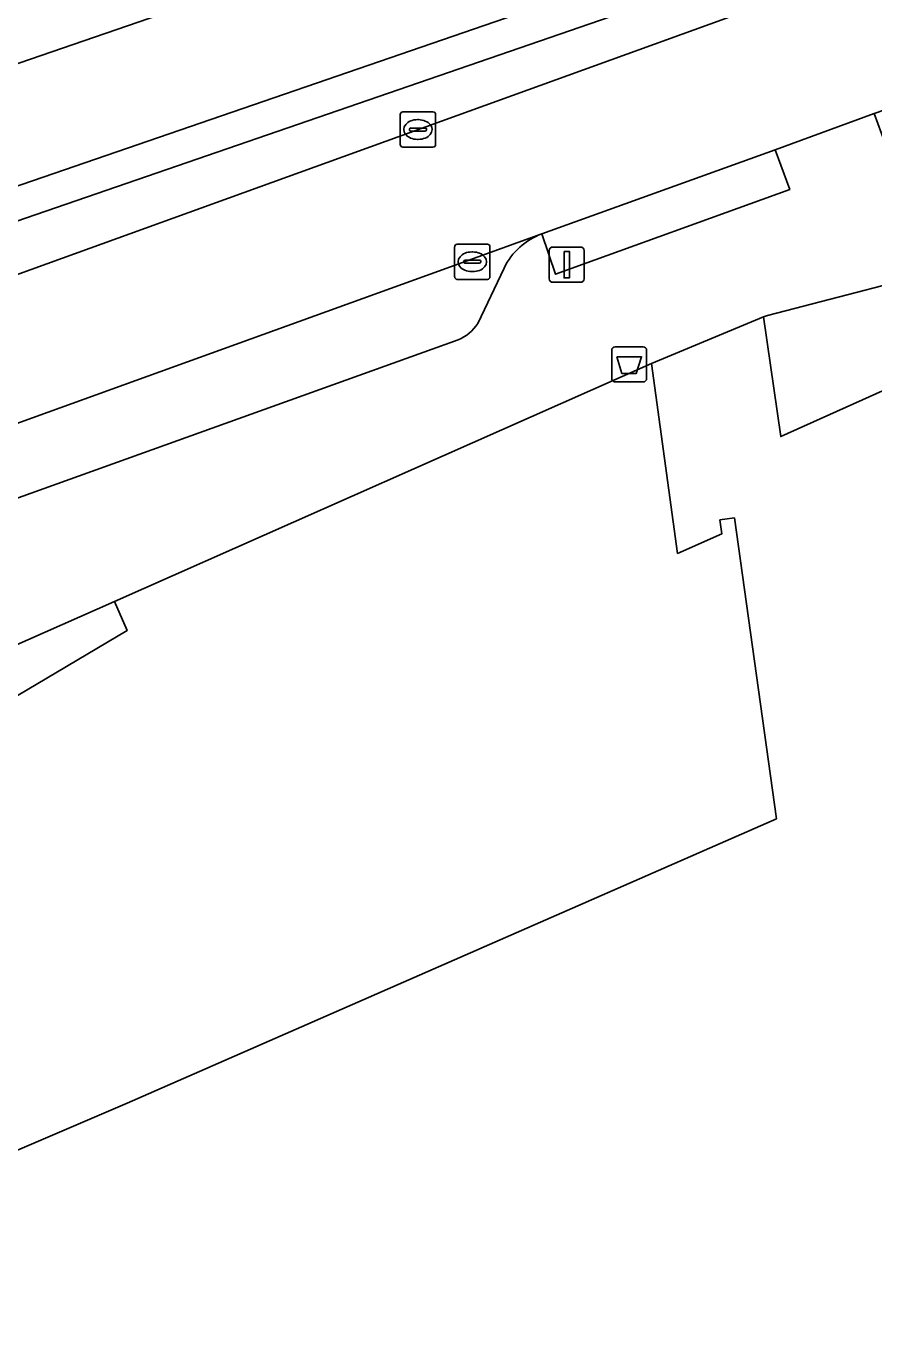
# Model space of a CAD drawing. Extents: x 160377 to 161131, y 383938 to 384853.
# Drawn here: x 160471.84 to 160495.86, y 384744.58 to 384781.95 of the extents above; entities that cross this region are included whole.
import ezdxf

# ---------------------------------------------------------------- set-up
doc = ezdxf.new("R2010")
doc.units = 0
for name, color, linetype in [('IMGEO_Afvalbak', 7, 'Continuous'), ('IMGEO_Berm_groen', 7, 'Continuous'), ('IMGEO_Berm_open', 7, 'Continuous'), ('IMGEO_Erf', 7, 'Continuous'), ('IMGEO_Groenvoorziening', 7, 'Continuous'), ('IMGEO_Kolk', 7, 'Continuous'), ('IMGEO_Lichtmast', 7, 'Continuous'), ('IMGEO_Pand', 7, 'Continuous'), ('IMGEO_Pand_overbouw', 7, 'Continuous'), ('IMGEO_Parkeervlak_open', 7, 'Continuous'), ('IMGEO_Rijbaan_lokaal_gesloten', 7, 'Continuous'), ('IMGEO_Rijbaan_regionaal_gesloten', 7, 'Continuous'), ('IMGEO_Voetpad_open', 7, 'Continuous')]:
    doc.layers.add(name, color=color, linetype=linetype)

msp = doc.modelspace()

# ---------------------------------------------------------------- linework, layer by layer
at = {"layer": 'IMGEO_Afvalbak'}
for p, q in [((160488.436, 384771.968), (160488.436, 384772.768)), ((160488.436, 384772.768), (160488.436, 384771.968)), ((160488.536, 384772.868), (160489.326, 384772.868)), ((160489.326, 384772.868), (160488.536, 384772.868)), ((160489.426, 384772.768), (160489.426, 384771.968)), ((160489.426, 384771.968), (160489.426, 384772.768)), ((160489.326, 384771.868), (160488.536, 384771.868)), ((160488.536, 384771.868), (160489.326, 384771.868))]:
    msp.add_line(p, q, dxfattribs=at)
msp.add_lwpolyline([(160488.579, 384772.582), (160489.283, 384772.582), (160489.134, 384772.112), (160488.728, 384772.112), (160488.579, 384772.582)], dxfattribs=at)
for centre, start, end in [((160488.536, 384772.768), 90, 180), ((160488.536, 384772.768), 90, 180), ((160489.326, 384772.768), 0, 90), ((160489.326, 384772.768), 360, 90), ((160488.536, 384771.968), 180, 270), ((160488.536, 384771.968), 180, 270), ((160489.326, 384771.968), 270, 0), ((160489.326, 384771.968), 270, 0)]:
    msp.add_arc(centre, 0.1, start, end, dxfattribs=at)
at = {"layer": 'IMGEO_Berm_groen'}
for points in [[(160453.622, 384768.421), (160494.018, 384783.035), (160499.676, 384785.009)], [(160495.523, 384784.69), (160439.839, 384765.507), (160440.136, 384764.646), (160447.891, 384766.557)]]:
    msp.add_lwpolyline(points, dxfattribs=at)
at = {"layer": 'IMGEO_Berm_open'}
for points in [[(160495.842, 384785.776), (160466.954, 384775.834), (160435.571, 384765.062), (160429.887, 384763.079)], [(160430.217, 384762.123), (160434.626, 384763.245), (160437.872, 384764.07), (160440.136, 384764.646), (160439.839, 384765.507), (160495.523, 384784.69)]]:
    msp.add_lwpolyline(points, dxfattribs=at)
at = {"layer": 'IMGEO_Erf'}
msp.add_lwpolyline([(160508.419, 384742.793), (160504.852, 384747.466), (160502.678, 384753.641), (160503.291, 384760.559), (160501.414, 384766.345), (160500.558, 384769.199), (160500.005, 384770.914), (160499.625, 384772.096), (160499.624, 384772.098), (160498.728, 384771.341), (160498.239, 384772.575), (160493.228, 384770.32), (160492.742, 384773.711), (160489.562, 384772.388), (160490.306, 384767.006), (160491.558, 384767.562), (160491.505, 384767.959), (160491.915, 384768.014), (160493.106, 384759.485), (160474.704, 384751.423), (160471.395, 384750)], dxfattribs=at)
at = {"layer": 'IMGEO_Groenvoorziening'}
msp.add_lwpolyline([(160498.239, 384772.575), (160498.728, 384771.341), (160499.624, 384772.098), (160498.609, 384775.248), (160492.852, 384773.757), (160492.742, 384773.711), (160493.228, 384770.32)], close=True, dxfattribs=at)
at = {"layer": 'IMGEO_Kolk'}
for p, q in [((160482.443, 384778.6), (160482.443, 384779.452)), ((160482.518, 384779.526), (160483.37, 384779.526)), ((160482.931, 384779.306), (160482.956, 384779.306)), ((160483.444, 384779.452), (160483.444, 384778.6)), ((160482.702, 384779.02), (160482.702, 384779.032)), ((160483.14, 384778.983), (160482.742, 384778.983)), ((160482.745, 384779.069), (160483.143, 384779.069)), ((160483.186, 384779.032), (160483.186, 384779.02)), ((160483.37, 384778.526), (160482.518, 384778.526)), ((160482.954, 384778.746), (160482.929, 384778.746)), ((160483.984, 384774.85), (160483.984, 384775.702)), ((160484.059, 384775.776), (160484.911, 384775.776)), ((160484.472, 384775.556), (160484.497, 384775.556)), ((160484.985, 384775.702), (160484.985, 384774.85)), ((160484.243, 384775.27), (160484.243, 384775.282)), ((160484.681, 384775.233), (160484.283, 384775.233)), ((160484.286, 384775.319), (160484.684, 384775.319)), ((160484.727, 384775.282), (160484.727, 384775.27)), ((160484.911, 384774.776), (160484.059, 384774.776)), ((160484.495, 384774.996), (160484.47, 384774.996))]:
    msp.add_line(p, q, dxfattribs=at)
for points in [[(160482.443, 384778.6), (160482.443, 384779.452)], [(160482.518, 384779.526), (160483.37, 384779.526)], [(160483.444, 384779.452), (160483.444, 384778.6)], [(160483.37, 384778.526), (160482.518, 384778.526)], [(160483.984, 384774.85), (160483.984, 384775.702)], [(160484.059, 384775.776), (160484.911, 384775.776)], [(160484.985, 384775.702), (160484.985, 384774.85)], [(160484.911, 384774.776), (160484.059, 384774.776)]]:
    msp.add_lwpolyline(points, dxfattribs=at)
for centre, radius, start, end in [((160482.52, 384779.45), 0.0765, 91.552, 178.448), ((160482.52, 384779.45), 0.0765, 91.552, 178.448), ((160483.368, 384779.45), 0.0765, 1.552, 88.448), ((160483.368, 384779.45), 0.0765, 1.552, 88.448), ((160482.742, 384779.029), 0.0403, 85.8775, 175.7526), ((160482.739, 384779.019), 0.0366, 178.938, 274.7102), ((160483.143, 384779.026), 0.043, 264.8664, 352.4533), ((160483.147, 384779.031), 0.0386, 1.7309, 96.639), ((160482.52, 384778.602), 0.0765, 181.552, 268.448), ((160482.52, 384778.602), 0.0765, 181.552, 268.448), ((160483.368, 384778.602), 0.0765, 271.552, 358.448), ((160483.368, 384778.602), 0.0765, 271.552, 358.448), ((160484.061, 384775.7), 0.0765, 91.552, 178.448), ((160484.061, 384775.7), 0.0765, 91.552, 178.448), ((160484.909, 384775.7), 0.0765, 1.552, 88.448), ((160484.909, 384775.7), 0.0765, 1.552, 88.448), ((160484.283, 384775.279), 0.0403, 85.8775, 175.7526), ((160484.28, 384775.269), 0.0366, 178.938, 274.7102), ((160484.684, 384775.276), 0.043, 264.8664, 352.4533), ((160484.688, 384775.281), 0.0386, 1.7309, 96.639), ((160484.061, 384774.852), 0.0765, 181.552, 268.448), ((160484.061, 384774.852), 0.0765, 181.552, 268.448), ((160484.909, 384774.852), 0.0765, 271.552, 358.448), ((160484.909, 384774.852), 0.0765, 271.552, 358.448)]:
    msp.add_arc(centre, radius, start, end, dxfattribs=at)
for centre, major_axis, ratio, start_param, end_param in [((160482.93, 384779.026), (-0.387, 0.002), 0.722429, 4.712389, 7.853982), ((160482.955, 384779.026), (-0.39, 0.002), 0.717154, 1.570796, 4.712389), ((160484.471, 384775.276), (-0.387, 0.002), 0.722429, 4.712389, 7.853982), ((160484.496, 384775.276), (-0.39, 0.002), 0.717154, 1.570796, 4.712389)]:
    msp.add_ellipse(centre, major_axis=major_axis, ratio=ratio, start_param=start_param, end_param=end_param, dxfattribs=at)
at = {"layer": 'IMGEO_Lichtmast'}
for p, q in [((160486.665, 384774.795), (160486.665, 384775.595)), ((160486.665, 384775.595), (160486.665, 384774.795)), ((160486.765, 384775.695), (160487.555, 384775.695)), ((160487.555, 384775.695), (160486.765, 384775.695)), ((160487.655, 384775.595), (160487.655, 384774.795)), ((160487.655, 384774.795), (160487.655, 384775.595)), ((160487.555, 384774.695), (160486.765, 384774.695)), ((160486.765, 384774.695), (160487.555, 384774.695))]:
    msp.add_line(p, q, dxfattribs=at)
msp.add_lwpolyline([(160487.085, 384775.57), (160487.235, 384775.57), (160487.235, 384774.82), (160487.085, 384774.82), (160487.085, 384775.57)], dxfattribs=at)
for centre, start, end in [((160486.765, 384775.595), 90, 180), ((160486.765, 384775.595), 90, 180), ((160487.555, 384775.595), 0, 90), ((160487.555, 384775.595), 360, 90), ((160486.765, 384774.795), 180, 270), ((160486.765, 384774.795), 180, 270), ((160487.555, 384774.795), 270, 0), ((160487.555, 384774.795), 270, 0)]:
    msp.add_arc(centre, 0.1, start, end, dxfattribs=at)
at = {"layer": 'IMGEO_Pand'}
msp.add_lwpolyline([(160471.395, 384750), (160474.704, 384751.423), (160493.106, 384759.485), (160491.915, 384768.014), (160491.505, 384767.959), (160491.558, 384767.562), (160490.306, 384767.006), (160489.562, 384772.388), (160474.338, 384765.646), (160474.703, 384764.823), (160468.722, 384761.279), (160468.028, 384762.853), (160457.806, 384758.343), (160454.991, 384757.101), (160452.92, 384756.187), (160450.07, 384754.929), (160447.903, 384753.973), (160445.12, 384752.745), (160424.929, 384743.835), (160424.387, 384738.76), (160421.187, 384738.304), (160418.395, 384737.438)], dxfattribs=at)
at = {"layer": 'IMGEO_Pand_overbouw'}
msp.add_lwpolyline([(160468.028, 384762.853), (160468.722, 384761.279), (160474.703, 384764.823), (160474.338, 384765.646)], close=True, dxfattribs=at)
at = {"layer": 'IMGEO_Parkeervlak_open'}
for points in [[(160486.46, 384776.07), (160450.109, 384762.942)], [(160484.638, 384773.529), (160485.384, 384775.098)], [(160453.992, 384762.264), (160484.081, 384773.066)]]:
    msp.add_lwpolyline(points, dxfattribs=at)
for centre, radius, start, end in [((160487.144, 384774.232), 1.962, 110.4009, 153.785), ((160483.669, 384774.129), 1.14, 291.208, 328.2613)]:
    msp.add_arc(centre, radius, start, end, dxfattribs=at)
at = {"layer": 'IMGEO_Rijbaan_lokaal_gesloten'}
for points in [[(160499.676, 384785.009), (160494.018, 384783.035), (160453.622, 384768.421)], [(160450.109, 384762.942), (160486.46, 384776.07), (160493.066, 384778.453), (160495.881, 384779.476), (160497.822, 384780.155)]]:
    msp.add_lwpolyline(points, dxfattribs=at)
at = {"layer": 'IMGEO_Rijbaan_regionaal_gesloten'}
for points in [[(160407.703, 384760.375), (160407.774, 384758.961), (160496.29, 384789.397), (160509.787, 384793.209), (160516.634, 384794.476), (160522.145, 384795.098), (160533.464, 384796.44), (160578.535, 384797.637), (160591.993, 384798.377), (160620.019, 384800.647), (160623.941, 384800.965)], [(160623.941, 384800.965), (160620.019, 384800.647), (160591.993, 384798.377), (160578.535, 384797.637), (160533.464, 384796.44), (160522.145, 384795.098), (160516.634, 384794.476), (160509.787, 384793.209), (160496.29, 384789.397), (160407.774, 384758.961), (160407.939, 384755.656), (160411.711, 384756.909), (160413.609, 384757.532), (160413.863, 384757.668), (160429.887, 384763.079), (160435.571, 384765.062), (160466.954, 384775.834), (160495.842, 384785.776)]]:
    msp.add_lwpolyline(points, dxfattribs=at)
at = {"layer": 'IMGEO_Voetpad_open'}
for points in [[(160498.228, 384779.025), (160496.288, 384778.343), (160495.881, 384779.476), (160493.066, 384778.453), (160493.483, 384777.33), (160486.846, 384774.923), (160486.46, 384776.07)], [(160468.028, 384762.853), (160468.722, 384761.279), (160474.703, 384764.823), (160474.338, 384765.646), (160489.562, 384772.388), (160492.742, 384773.711), (160492.852, 384773.757), (160498.609, 384775.248), (160500.857, 384775.828), (160509.179, 384777.968), (160509.085, 384778.724)], [(160485.384, 384775.098), (160484.638, 384773.529)], [(160484.081, 384773.066), (160453.992, 384762.264)]]:
    msp.add_lwpolyline(points, dxfattribs=at)
msp.add_lwpolyline([(160493.066, 384778.453), (160486.46, 384776.07), (160486.846, 384774.923), (160493.483, 384777.33)], close=True, dxfattribs=at)
for centre, radius, start, end in [((160487.144, 384774.232), 1.962, 110.4009, 153.785), ((160483.669, 384774.129), 1.14, 291.208, 328.2613)]:
    msp.add_arc(centre, radius, start, end, dxfattribs=at)

doc.saveas('drawing.dxf')
